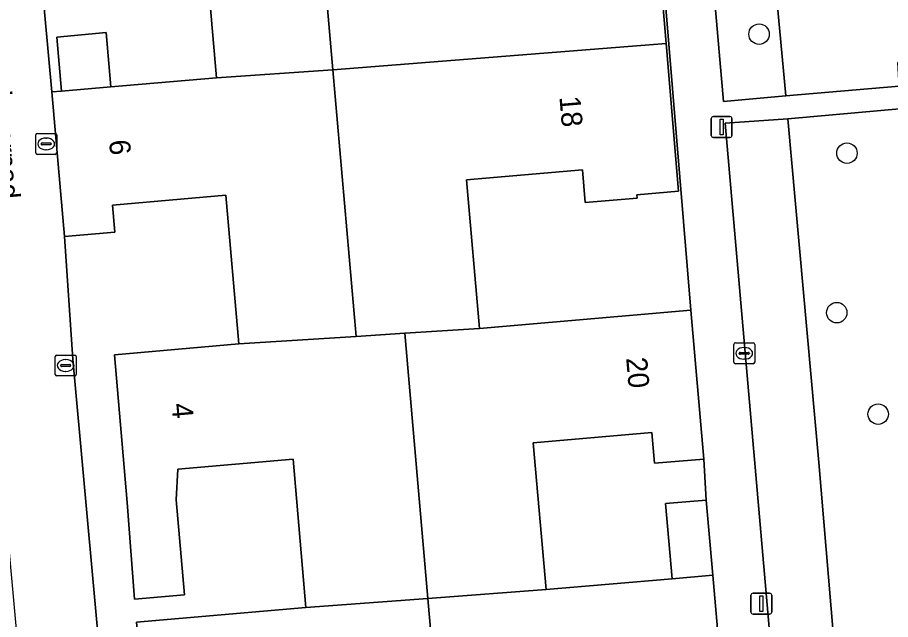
# Model space of a CAD drawing. Extents: x 162989 to 165008, y 383432 to 384338.
# Drawn here: x 164213.05 to 164254.78, y 383868.13 to 383896.91 of the extents above; entities that cross this region are included whole.
import ezdxf

# ---------------------------------------------------------------- set-up
doc = ezdxf.new("R2010")
doc.units = 0
for name, color, linetype in [('IMGEO_Boom', 7, 'Continuous'), ('IMGEO_Erf', 7, 'Continuous'), ('IMGEO_Groenvoorziening', 7, 'Continuous'), ('IMGEO_Kolk', 7, 'Continuous'), ('IMGEO_Lichtmast', 7, 'Continuous'), ('IMGEO_Openbare_ruimte_label', 7, 'Continuous'), ('IMGEO_Pand', 7, 'Continuous'), ('IMGEO_Pand_nummerreeks', 7, 'Continuous'), ('IMGEO_Voetpad_open', 7, 'Continuous')]:
    doc.layers.add(name, color=color, linetype=linetype)

msp = doc.modelspace()

# ---------------------------------------------------------------- linework, layer by layer
at = {"layer": 'IMGEO_Boom'}
for centre in [(164248.497, 383896.114), (164252.697, 383890.425), (164252.21, 383882.8), (164254.189, 383877.951)]:
    msp.add_circle(centre, 0.489, dxfattribs=at)
at = {"layer": 'IMGEO_Erf'}
for points in [[(164242.059, 383921.267), (164239.834, 383921.071), (164240.467, 383913.787), (164237.922, 383913.566), (164237.789, 383915.093), (164232.298, 383914.617), (164232.899, 383907.694), (164240.93, 383908.327), (164242.965, 383908.497), (164244.049, 383895.674), (164244.647, 383888.608), (164242.65, 383888.434), (164242.664, 383888.277), (164240.188, 383888.062), (164240.052, 383889.628), (164234.517, 383889.147), (164235.133, 383882.045), (164245.234, 383882.921)], [(164221.95, 383901.031), (164216.654, 383900.571), (164216.777, 383899.155), (164214.183, 383898.93), (164214.693, 383893.349), (164215.157, 383893.389), (164214.933, 383895.971), (164217.285, 383896.187), (164217.51, 383893.593), (164222.558, 383894.032)], [(164217.824, 383857.163), (164218.046, 383854.722), (164220.169, 383854.95), (164219.533, 383862.276), (164219.238, 383862.25), (164218.737, 383868.012), (164226.836, 383868.715), (164226.221, 383875.804), (164220.722, 383875.326), (164220.639, 383873.849), (164221.033, 383869.316), (164218.642, 383869.108), (164218.294, 383873.723), (164217.68, 383880.789), (164223.627, 383881.305), (164223.01, 383888.414), (164217.591, 383887.943), (164217.703, 383886.65), (164215.293, 383886.441), (164215.7, 383880.576)], [(164245.852, 383875.805), (164243.498, 383875.6), (164243.37, 383877.071), (164237.706, 383876.579), (164238.316, 383869.56), (164244.336, 383870.082), (164244.025, 383873.671), (164245.974, 383873.84)]]:
    msp.add_lwpolyline(points, close=True, dxfattribs=at)
at = {"layer": 'IMGEO_Groenvoorziening'}
for points in [[(164249.181, 383927.933), (164243.79, 383927.457), (164246.796, 383892.89), (164249.783, 383893.171), (164248.303, 383908.902), (164247.039, 383924.732), (164253.524, 383925.305), (164253.176, 383926.236), (164252.578, 383927.164)], [(164256.398, 383891.663), (164255.469, 383891.564), (164255.376, 383892.564), (164249.87, 383892.063), (164251.354, 383875.642), (164252.748, 383859.002), (164262.969, 383860.037)], [(164249.87, 383892.063), (164246.876, 383891.854), (164249.834, 383857.878)], [(164262.969, 383860.037), (164252.748, 383859.002), (164251.354, 383875.642), (164249.87, 383892.063)]]:
    msp.add_lwpolyline(points, dxfattribs=at)
msp.add_lwpolyline([(164254.982, 383909.53), (164253.563, 383925.202), (164253.524, 383925.305), (164247.039, 383924.732), (164248.303, 383908.902), (164249.783, 383893.171), (164255.195, 383893.629), (164255.136, 383894.757), (164256.115, 383894.783)], close=True, dxfattribs=at)
at = {"layer": 'IMGEO_Kolk'}
for p, q in [((164214, 383891.368), (164214.852, 383891.368)), ((164213.925, 383890.442), (164213.925, 383891.294)), ((164214.413, 383891.148), (164214.438, 383891.148)), ((164214.926, 383891.294), (164214.926, 383890.442)), ((164214.184, 383890.862), (164214.184, 383890.874)), ((164214.622, 383890.825), (164214.224, 383890.825)), ((164214.227, 383890.911), (164214.625, 383890.911)), ((164214.436, 383890.588), (164214.411, 383890.588)), ((164214.668, 383890.874), (164214.668, 383890.862)), ((164214.852, 383890.368), (164214, 383890.368)), ((164247.363, 383881.357), (164248.215, 383881.357)), ((164247.288, 383880.431), (164247.288, 383881.283)), ((164247.59, 383880.9), (164247.988, 383880.9)), ((164247.776, 383881.137), (164247.801, 383881.137)), ((164248.289, 383881.283), (164248.289, 383880.431)), ((164214.853, 383879.849), (164214.853, 383880.701)), ((164214.928, 383880.775), (164215.78, 383880.775)), ((164215.341, 383880.555), (164215.366, 383880.555)), ((164215.854, 383880.701), (164215.854, 383879.849)), ((164247.547, 383880.851), (164247.547, 383880.863)), ((164247.985, 383880.814), (164247.587, 383880.814)), ((164247.799, 383880.577), (164247.774, 383880.577)), ((164248.031, 383880.863), (164248.031, 383880.851)), ((164215.112, 383880.269), (164215.112, 383880.281)), ((164215.55, 383880.232), (164215.152, 383880.232)), ((164215.155, 383880.318), (164215.553, 383880.318)), ((164215.596, 383880.281), (164215.596, 383880.269)), ((164248.215, 383880.357), (164247.363, 383880.357)), ((164215.78, 383879.775), (164214.928, 383879.775)), ((164215.364, 383879.995), (164215.339, 383879.995))]:
    msp.add_line(p, q, dxfattribs=at)
for points in [[(164214, 383891.368), (164214.852, 383891.368)], [(164213.925, 383890.442), (164213.925, 383891.294)], [(164214.926, 383891.294), (164214.926, 383890.442)], [(164214.852, 383890.368), (164214, 383890.368)], [(164247.363, 383881.357), (164248.215, 383881.357)], [(164247.288, 383880.431), (164247.288, 383881.283)], [(164248.289, 383881.283), (164248.289, 383880.431)], [(164214.853, 383879.849), (164214.853, 383880.701)], [(164214.928, 383880.775), (164215.78, 383880.775)], [(164215.854, 383880.701), (164215.854, 383879.849)], [(164248.215, 383880.357), (164247.363, 383880.357)], [(164215.78, 383879.775), (164214.928, 383879.775)]]:
    msp.add_lwpolyline(points, dxfattribs=at)
for centre, radius, start, end in [((164214.002, 383891.292), 0.0765, 91.552, 178.448), ((164214.002, 383891.292), 0.0765, 91.552, 178.448), ((164214.85, 383891.292), 0.0765, 1.552, 88.448), ((164214.85, 383891.292), 0.0765, 1.552, 88.448), ((164214.224, 383890.871), 0.0403, 85.8775, 175.7526), ((164214.221, 383890.861), 0.0366, 178.938, 274.7102), ((164214.625, 383890.868), 0.043, 264.8664, 352.4533), ((164214.629, 383890.873), 0.0386, 1.7309, 96.639), ((164214.002, 383890.444), 0.0765, 181.552, 268.448), ((164214.002, 383890.444), 0.0765, 181.552, 268.448), ((164214.85, 383890.444), 0.0765, 271.552, 358.448), ((164214.85, 383890.444), 0.0765, 271.552, 358.448), ((164247.365, 383881.281), 0.0765, 91.552, 178.448), ((164247.365, 383881.281), 0.0765, 91.552, 178.448), ((164248.213, 383881.281), 0.0765, 1.552, 88.448), ((164248.213, 383881.281), 0.0765, 1.552, 88.448), ((164247.587, 383880.86), 0.0403, 85.8775, 175.7526), ((164247.992, 383880.862), 0.0386, 1.7309, 96.639), ((164214.93, 383880.699), 0.0765, 91.552, 178.448), ((164214.93, 383880.699), 0.0765, 91.552, 178.448), ((164215.778, 383880.699), 0.0765, 1.552, 88.448), ((164215.778, 383880.699), 0.0765, 1.552, 88.448), ((164247.584, 383880.85), 0.0366, 178.938, 274.7102), ((164247.988, 383880.857), 0.043, 264.8664, 352.4533), ((164215.152, 383880.278), 0.0403, 85.8775, 175.7526), ((164215.149, 383880.268), 0.0366, 178.938, 274.7102), ((164215.553, 383880.275), 0.043, 264.8664, 352.4533), ((164215.557, 383880.28), 0.0386, 1.7309, 96.639), ((164247.365, 383880.433), 0.0765, 181.552, 268.448), ((164247.365, 383880.433), 0.0765, 181.552, 268.448), ((164248.213, 383880.433), 0.0765, 271.552, 358.448), ((164248.213, 383880.433), 0.0765, 271.552, 358.448), ((164214.93, 383879.851), 0.0765, 181.552, 268.448), ((164214.93, 383879.851), 0.0765, 181.552, 268.448), ((164215.778, 383879.851), 0.0765, 271.552, 358.448), ((164215.778, 383879.851), 0.0765, 271.552, 358.448)]:
    msp.add_arc(centre, radius, start, end, dxfattribs=at)
for centre, major_axis, ratio, start_param, end_param in [((164214.412, 383890.868), (-0.387, 0.002), 0.722429, 4.712389, 7.853982), ((164214.437, 383890.868), (-0.39, 0.002), 0.717154, 1.570796, 4.712389), ((164247.775, 383880.857), (-0.387, 0.002), 0.722429, 4.712389, 7.853982), ((164247.8, 383880.857), (-0.39, 0.002), 0.717154, 1.570796, 4.712389), ((164215.34, 383880.275), (-0.387, 0.002), 0.722429, 4.712389, 7.853982), ((164215.365, 383880.275), (-0.39, 0.002), 0.717154, 1.570796, 4.712389)]:
    msp.add_ellipse(centre, major_axis=major_axis, ratio=ratio, start_param=start_param, end_param=end_param, dxfattribs=at)
at = {"layer": 'IMGEO_Lichtmast'}
for p, q in [((164246.312, 383892.175), (164247.102, 383892.175)), ((164247.102, 383892.175), (164246.312, 383892.175)), ((164246.212, 383891.275), (164246.212, 383892.075)), ((164246.212, 383892.075), (164246.212, 383891.275)), ((164247.202, 383892.075), (164247.202, 383891.275)), ((164247.202, 383891.275), (164247.202, 383892.075)), ((164247.102, 383891.175), (164246.312, 383891.175)), ((164246.312, 383891.175), (164247.102, 383891.175)), ((164248.109, 383868.491), (164248.109, 383869.291)), ((164248.109, 383869.291), (164248.109, 383868.491)), ((164248.209, 383869.391), (164248.999, 383869.391)), ((164248.999, 383869.391), (164248.209, 383869.391)), ((164249.099, 383869.291), (164249.099, 383868.491)), ((164249.099, 383868.491), (164249.099, 383869.291)), ((164248.999, 383868.391), (164248.209, 383868.391)), ((164248.209, 383868.391), (164248.999, 383868.391))]:
    msp.add_line(p, q, dxfattribs=at)
for points in [[(164246.632, 383892.05), (164246.782, 383892.05), (164246.782, 383891.3), (164246.632, 383891.3), (164246.632, 383892.05)], [(164248.529, 383869.266), (164248.679, 383869.266), (164248.679, 383868.516), (164248.529, 383868.516), (164248.529, 383869.266)]]:
    msp.add_lwpolyline(points, dxfattribs=at)
for centre, start, end in [((164246.312, 383892.075), 90, 180), ((164246.312, 383892.075), 90, 180), ((164247.102, 383892.075), 0, 90), ((164247.102, 383892.075), 360, 90), ((164246.312, 383891.275), 180, 270), ((164246.312, 383891.275), 180, 270), ((164247.102, 383891.275), 270, 0), ((164247.102, 383891.275), 270, 0), ((164248.209, 383869.291), 90, 180), ((164248.209, 383869.291), 90, 180), ((164248.999, 383869.291), 0, 90), ((164248.999, 383869.291), 360, 90), ((164248.209, 383868.491), 180, 270), ((164248.209, 383868.491), 180, 270), ((164248.999, 383868.491), 270, 0), ((164248.999, 383868.491), 270, 0)]:
    msp.add_arc(centre, 0.1, start, end, dxfattribs=at)
at = {"layer": 'IMGEO_Pand'}
for points in [[(164244.049, 383895.674), (164242.965, 383908.497), (164240.93, 383908.327), (164232.899, 383907.694), (164227.013, 383907.232), (164228.126, 383894.406)], [(164227.013, 383907.232), (164221.54, 383906.869), (164215.92, 383906.381), (164213.554, 383906.175), (164214.183, 383898.93), (164216.777, 383899.155), (164216.654, 383900.571), (164221.95, 383901.031), (164222.558, 383894.032), (164228.126, 383894.406)], [(164214.933, 383895.971), (164215.157, 383893.389), (164217.51, 383893.593), (164217.285, 383896.187)], [(164244.049, 383895.674), (164228.126, 383894.406), (164229.232, 383881.666), (164231.561, 383881.815), (164235.133, 383882.045), (164234.517, 383889.147), (164240.052, 383889.628), (164240.188, 383888.062), (164242.664, 383888.277), (164242.65, 383888.434), (164244.647, 383888.608)], [(164228.126, 383894.406), (164222.558, 383894.032), (164217.51, 383893.593), (164215.157, 383893.389), (164214.693, 383893.349), (164215.293, 383886.441), (164217.703, 383886.65), (164217.591, 383887.943), (164223.01, 383888.414), (164223.627, 383881.305), (164229.232, 383881.666)], [(164238.316, 383869.56), (164237.706, 383876.579), (164243.37, 383877.071), (164243.498, 383875.6), (164245.852, 383875.805), (164245.234, 383882.921), (164235.133, 383882.045), (164231.561, 383881.815), (164232.663, 383869.144)], [(164226.836, 383868.715), (164232.663, 383869.144), (164231.561, 383881.815), (164229.232, 383881.666), (164223.627, 383881.305), (164217.68, 383880.789), (164218.294, 383873.723), (164218.642, 383869.108), (164221.033, 383869.316), (164220.639, 383873.849), (164220.722, 383875.326), (164226.221, 383875.804)], [(164245.974, 383873.84), (164244.025, 383873.671), (164244.336, 383870.082), (164246.286, 383870.251)], [(164246.286, 383870.251), (164244.336, 383870.082), (164238.316, 383869.56), (164232.663, 383869.144), (164233.79, 383856.187), (164239.397, 383856.674), (164238.785, 383863.727), (164244.128, 383864.191), (164244.735, 383857.2), (164247.4, 383857.431)], [(164233.79, 383856.187), (164232.663, 383869.144), (164226.836, 383868.715), (164218.737, 383868.012), (164219.238, 383862.25), (164219.533, 383862.276), (164220.169, 383854.95), (164222.85, 383855.183), (164222.221, 383862.432), (164227.562, 383862.896), (164228.187, 383855.7)]]:
    msp.add_lwpolyline(points, close=True, dxfattribs=at)
at = {"layer": 'IMGEO_Voetpad_open'}
msp.add_lwpolyline([(164256.115, 383894.783), (164255.136, 383894.757), (164255.195, 383893.629), (164249.783, 383893.171), (164246.796, 383892.89), (164243.79, 383927.457), (164241.534, 383927.311), (164242.059, 383921.267), (164245.234, 383882.921), (164245.852, 383875.805), (164245.974, 383873.84), (164246.286, 383870.251), (164247.4, 383857.431), (164249.834, 383857.878), (164246.876, 383891.854), (164249.87, 383892.063), (164255.376, 383892.564), (164255.469, 383891.564), (164256.398, 383891.663)], close=True, dxfattribs=at)
msp.add_lwpolyline([(164210.255, 383899.385), (164210.523, 383896.252), (164211.186, 383888.827), (164211.446, 383885.783), (164212.042, 383878.301), (164212.306, 383875.204), (164212.988, 383867.65), (164213.252, 383864.561), (164213.882, 383856.782), (164214.082, 383854.317), (164218.046, 383854.722), (164217.824, 383857.163), (164215.7, 383880.576), (164215.293, 383886.441), (164214.693, 383893.349), (164214.183, 383898.93)], dxfattribs=at)

# ---------------------------------------------------------------- texts
at = {"layer": 'IMGEO_Openbare_ruimte_label'}
msp.add_text('Peutingerpad', height=1, rotation=274.8208, dxfattribs=at).set_placement((164211.514, 383896.118))
at = {"layer": 'IMGEO_Pand_nummerreeks'}
for s, rotation, p in [('18', 274.9697, (164238.951, 383893.117)), ('6', 274.9616, (164217.424, 383891.034)), ('20', 274.9635, (164242.14, 383880.634)), ('4', 274.9662, (164220.414, 383878.44))]:
    msp.add_text(s, height=1, rotation=rotation, dxfattribs=at).set_placement(p)

doc.saveas('drawing.dxf')
